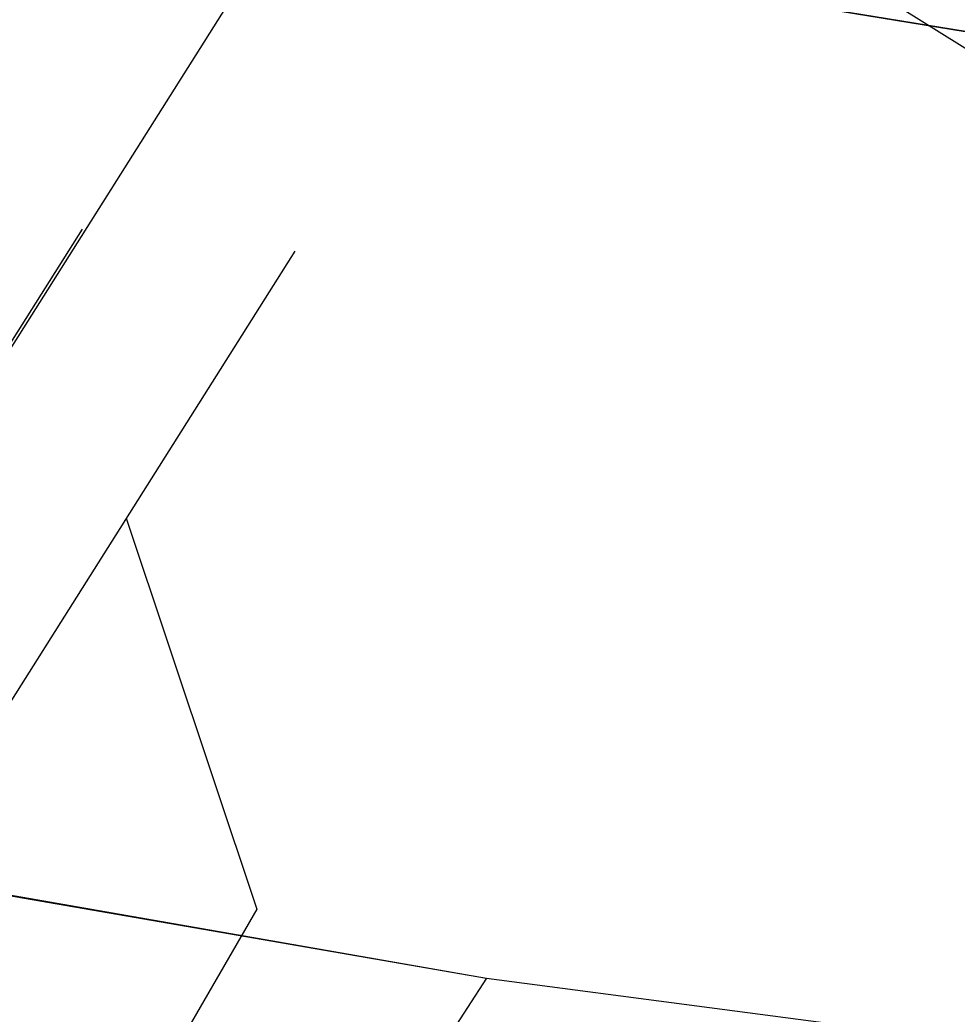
# Model space of a CAD drawing. Extents: x -746176 to -739709, y -1128407 to -1124482.
# Drawn here: x -743173.603 to -743169.622, y -1127104.752 to -1127100.53 of the extents above; entities that cross this region are included whole.
import ezdxf

# ---------------------------------------------------------------- set-up
doc = ezdxf.new("R2010")
doc.units = 0
for name, color, linetype in [('bublina_fialová_čára_tenká', 7, 'Continuous'), ('Hranice parcel', 7, 'Continuous'), ('KOMUNIKACE_KRAJNICE', 7, 'Continuous'), ('SRAFA_UPRAVA', 7, 'Continuous'), ('SVAH', 7, 'Continuous'), ('TRATIVOD', 7, 'Continuous'), ('Vrstva 53', 7, 'Continuous')]:
    doc.layers.add(name, color=color, linetype=linetype)

msp = doc.modelspace()

# ---------------------------------------------------------------- linework, layer by layer
at = {"layer": 'bublina_fialová_čára_tenká'}
msp.add_line((-743109.4186, -1127138.306), (-743174.1209, -1127097.8138), dxfattribs=at)
at = {"layer": 'Hranice parcel'}
for q in [(-743183.01, -1127122.02), (-743100.85, -1127113.88)]:
    msp.add_line((-743171.62, -1127104.6), q, dxfattribs=at)
msp.add_lwpolyline([(-743183.34, -1127102.57), (-743182.84, -1127102.64), (-743171.62, -1127104.6)], dxfattribs=at)
at = {"layer": 'KOMUNIKACE_KRAJNICE'}
msp.add_line((-743165.5927, -1127101.2287), (-743173.5305, -1127099.9363), dxfattribs=at)
at = {"layer": 'SRAFA_UPRAVA'}
msp.add_line((-743173.5305, -1127099.9363), (-743165.5927, -1127101.2287), dxfattribs=at)
at = {"layer": 'SVAH'}
msp.add_line((-743173.1505, -1127102.6458), (-743172.5963, -1127104.3072), dxfattribs=at)
for points in [[(-743173.3378, -1127101.419), (-743176.5244, -1127106.4668)], [(-743172.4345, -1127101.5116), (-743175.3029, -1127106.0553), (-743176.0911, -1127106.7309)], [(-743172.5963, -1127104.3072), (-743173.5123, -1127105.8911), (-743174.1191, -1127106.8034), (-743174.8349, -1127107.5222)]]:
    msp.add_lwpolyline(points, dxfattribs=at)
at = {"layer": 'TRATIVOD'}
msp.add_lwpolyline([(-743175.6368, -1127105.0856), (-743168.3992, -1127093.6207), (-743157.3842, -1127076.1722), (-743151.7749, -1127072.3106)], dxfattribs=at)
at = {"layer": 'Vrstva 53'}
msp.add_lwpolyline([(-743183.34, -1127102.57), (-743171.62, -1127104.6), (-743183.01, -1127122.02), (-743195.51, -1127141.13), (-743203.92, -1127154.43), (-743215.95, -1127172.74), (-743210.36, -1127174.02), (-743237.28, -1127205.49), (-743245.75, -1127220.06), (-743259.48, -1127245.93), (-743268.91, -1127265.85), (-743283.26, -1127298.02), (-743294.99, -1127330.28), (-743295.73, -1127333.53), (-743296.23, -1127335.74), (-743299.98, -1127352.31)], dxfattribs=at)

doc.saveas('drawing.dxf')
